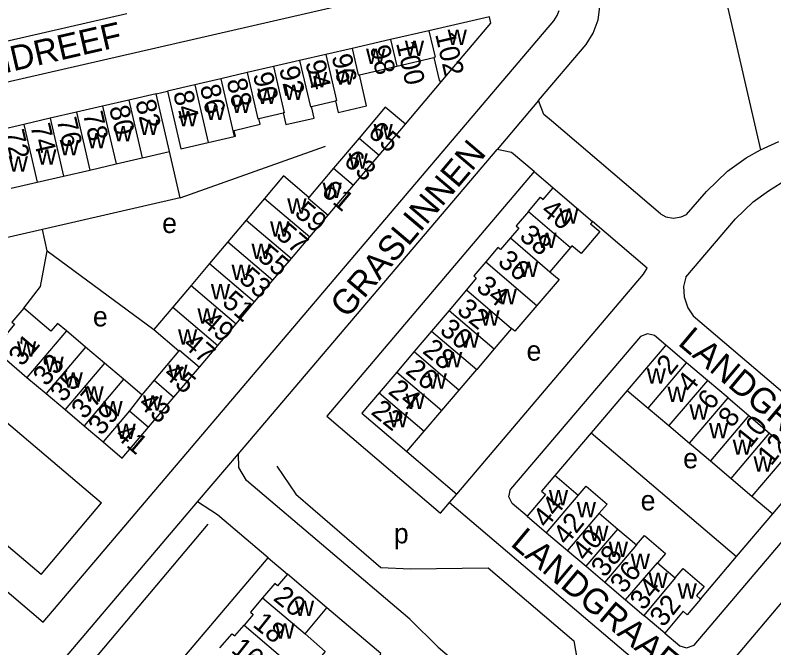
# Model space of a CAD drawing. Extents: x 155696 to 157795, y 382328 to 384028.
# Drawn here: x 157125.2 to 157277.3, y 382883.8 to 383010.6 of the extents above; entities that cross this region are included whole.
import ezdxf

# ---------------------------------------------------------------- set-up
doc = ezdxf.new("R2010")
doc.units = 0
for name, color, linetype in [('BLT_Basislijn', 7, 'Continuous'), ('BLT_Bebouwing', 7, 'Continuous'), ('BLT_Centroide', 7, 'Continuous'), ('BLT_Huisnummer', 7, 'Continuous'), ('BLT_Huisnummer_ tussenligend', 7, 'Continuous'), ('BLT_Onderverdeling_panden', 7, 'Continuous'), ('BLT_Straatnaam', 7, 'Continuous'), ('BLT_Vlakafsluiter', 7, 'Continuous')]:
    doc.layers.add(name, color=color, linetype=linetype)

msp = doc.modelspace()

# ---------------------------------------------------------------- linework, layer by layer
at = {"layer": 'BLT_Basislijn'}
for p, q in [((157203.42, 382988.73), (157210.6, 382997.19)), ((157153.45, 382994.8), (157155.73, 382995.35)), ((157158.27, 382973.95), (157187.43, 382984.33)), ((157158.27, 382973.95), (157156.13, 382983.22)), ((157229.24, 382979.2), (157233.03, 382975.97)), ((157158.27, 382973.95), (157130.64, 382967.6)), ((157130.64, 382967.6), (157073.64, 382954.48)), ((157131.63, 382963.31), (157130.64, 382967.6)), ((157131.63, 382963.31), (157152.96, 382947.57)), ((157250.55, 382946.18), (157224.53, 382915.58)), ((157115.1, 382936.06), (157142.52, 382912.82)), ((157247.92, 382935.38), (157240.67, 382926.85)), ((157240.67, 382926.85), (157233.42, 382918.32)), ((157240.67, 382926.85), (157269.82, 382902.1)), ((157130.39, 382898.51), (157102.93, 382921.71)), ((157212.3, 382912.88), (157213.75, 382914.6)), ((157261.31, 382884.35), (157287.31, 382914.97)), ((157130.39, 382898.51), (157142.52, 382912.82)), ((157212.3, 382912.88), (157253.92, 382877.54)), ((157269.82, 382902.1), (157277.07, 382910.64)), ((157262.57, 382893.56), (157269.82, 382902.1)), ((157175.94, 382901.79), (157179.77, 382898.54))]:
    msp.add_line(p, q, dxfattribs=at)
for points in [[(157225.61, 383020.55), (157025.13, 382974.57)], [(157230.1, 382993.44), (157239.66, 383004.69), (157241.11, 383006.96), (157242.05, 383009.63), (157242.39, 383012.22), (157242.42, 383014.65), (157242.15, 383017.21), (157242.07, 383017.47)], [(157281.29, 383016.86), (157267.69, 383013.73), (157274.62, 382983.57)], [(157130.77, 382888.94), (157233.21, 383009.45), (157233.87, 383010.49), (157234.23, 383011.51)], [(157147.55, 383010.85), (157022.84, 382982.25), (157019.94, 382981.18), (157017.17, 382979.67), (157014.56, 382977.64)], [(157232.71, 382989.38), (157231.19, 382990.67), (157230.1, 382993.44)], [(157254.57, 382970.75), (157232.71, 382989.38)], [(157274.62, 382983.57), (157278.33, 382985.27)], [(157169.95, 382922.68), (157221.8, 382983.67)], [(157229.24, 382979.2), (157224.7, 382983.06), (157221.8, 382983.67)], [(157254.57, 382970.75), (157255.68, 382970.18), (157257.21, 382969.89), (157258.7, 382970.13), (157259.82, 382970.6), (157263.77, 382975.25), (157268, 382979.33), (157271.74, 382982), (157274.62, 382983.57)], [(157259.63, 382958.03), (157269.61, 382969.76), (157273.13, 382973.16), (157276.2, 382975.35), (157281.33, 382978.59), (157284.63, 382980.07), (157289.27, 382981.35), (157289.41, 382981.39)], [(157229.24, 382979.2), (157187.66, 382930.22), (157210.5, 382910.76), (157212.3, 382912.88)], [(157203.72, 382923.1), (157213.75, 382914.6), (157251.15, 382958.69), (157251.93, 382959.87), (157240.95, 382969.22)], [(157126.91, 382951.88), (157130.27, 382956.21), (157131.63, 382963.31)], [(157259.63, 382958.03), (157259.16, 382956.18), (157259.3, 382954.1), (157260.04, 382951.92), (157261.14, 382950.29), (157299.67, 382917.53)], [(157255.64, 382944.46), (157253.35, 382946.4), (157252, 382946.73), (157250.55, 382946.18)], [(157204.34, 382889.5), (157171.57, 382917.3), (157170.06, 382919.94), (157169.95, 382922.68)], [(157177.63, 382920.16), (157181.46, 382914.6), (157198.52, 382899.86), (157204.42, 382899.59), (157220.05, 382899.8), (157237.2, 382885.21), (157240.29, 382867.38)], [(157227.87, 382910.15), (157224.82, 382912.74), (157224.19, 382914.05), (157224.53, 382915.58)], [(157098.96, 382839.17), (157161.74, 382913.03)], [(157175.94, 382901.79), (157165.75, 382910.44), (157161.74, 382913.03)], [(157298.23, 382908.73), (157294.78, 382911.75), (157265.39, 382877), (157274.95, 382868.89)], [(157163.79, 382908.6), (157127.97, 382865.99), (157126.4, 382862.59), (157118.47, 382839.12)], [(157159.16, 382835.73), (157157.23, 382833.46), (157134.32, 382852.83), (157175.94, 382901.79)], [(157120.32, 382897.82), (157130.77, 382888.94)], [(157150.47, 382845.72), (157160.43, 382837.23), (157197.88, 382881.33), (157198.51, 382882.62), (157187.69, 382891.82)], [(157204.34, 382889.5), (157210.01, 382883.89), (157238.65, 382859.56)], [(157255.42, 382886.76), (157258.47, 382884.18), (157259.82, 382883.82), (157261.31, 382884.35)]]:
    msp.add_lwpolyline(points, dxfattribs=at)
at = {"layer": 'BLT_Bebouwing'}
for p, q in [((157208.15, 383007.45), (157200.45, 383005.68)), ((157200.45, 383005.67), (157192.75, 383003.9)), ((157192.75, 383003.9), (157187.49, 383002.68)), ((157187.49, 383002.68), (157182.23, 383001.47)), ((157182.23, 383001.47), (157176.97, 383000.25)), ((157201.68, 383000.35), (157209.14, 383002.07)), ((157176.97, 383000.25), (157171.71, 382999.04)), ((157194.21, 382998.62), (157201.68, 383000.35)), ((157166.44, 382997.82), (157161.18, 382996.61)), ((157171.71, 382999.04), (157166.44, 382997.82)), ((157161.18, 382996.61), (157155.73, 382995.35)), ((157153.45, 382994.8), (157148, 382993.54)), ((157156.13, 382983.22), (157153.45, 382994.8)), ((157148, 382993.54), (157142.73, 382992.32)), ((157184.59, 382992.27), (157189.43, 382993.39)), ((157142.73, 382992.32), (157137.47, 382991.11)), ((157137.47, 382991.11), (157132.21, 382989.89)), ((157174.06, 382989.86), (157178.89, 382990.97)), ((157126.95, 382988.68), (157121.69, 382987.46)), ((157132.21, 382989.89), (157126.95, 382988.68)), ((157198.16, 382982.53), (157203.42, 382988.73)), ((157163.86, 382985.02), (157169.12, 382986.24)), ((157194.15, 382985.93), (157189.04, 382979.9)), ((157150.67, 382981.96), (157156.13, 382983.22)), ((157145.41, 382980.74), (157150.67, 382981.96)), ((157134.89, 382978.31), (157140.15, 382979.53)), ((157140.15, 382979.53), (157145.41, 382980.74)), ((157189.04, 382979.9), (157184.08, 382974.05)), ((157129.62, 382977.1), (157134.89, 382978.31)), ((157124.36, 382975.88), (157129.62, 382977.1)), ((157187.94, 382970.48), (157193.05, 382976.5)), ((157175.19, 382973.81), (157171.51, 382969.47)), ((157171.51, 382969.47), (157167.82, 382965.12)), ((157180.57, 382961.78), (157184.26, 382966.13)), ((157167.82, 382965.12), (157164.14, 382960.77)), ((157236.54, 382964.01), (157232.42, 382959.16)), ((157176.88, 382957.43), (157180.57, 382961.78)), ((157164.14, 382960.77), (157160.45, 382956.42)), ((157173.2, 382953.09), (157176.88, 382957.43)), ((157160.45, 382956.42), (157156.77, 382952.07)), ((157215.68, 382955.5), (157212.18, 382951.38)), ((157156.77, 382952.07), (157152.96, 382947.57)), ((157169.51, 382948.74), (157173.2, 382953.09)), ((157126.91, 382951.88), (157124.54, 382949.06)), ((157212.18, 382951.38), (157208.68, 382947.27)), ((157152.96, 382947.57), (157158, 382943.29)), ((157165.83, 382944.39), (157169.51, 382948.74)), ((157224.71, 382947.8), (157221.22, 382943.68)), ((157139.27, 382944.05), (157135.45, 382947.28)), ((157208.68, 382947.27), (157205.19, 382943.15)), ((157143.08, 382940.82), (157139.27, 382944.05)), ((157158, 382943.29), (157153.03, 382937.41)), ((157162.14, 382940.04), (157165.83, 382944.39)), ((157205.19, 382943.15), (157201.69, 382939.03)), ((157221.22, 382943.68), (157217.72, 382939.57)), ((157146.9, 382937.59), (157143.08, 382940.82)), ((157263.97, 382937.38), (157259.8, 382940.92)), ((157201.69, 382939.03), (157198.2, 382934.91)), ((157214.22, 382935.45), (157217.72, 382939.57)), ((157127.56, 382937.98), (157131.38, 382934.74)), ((157153.03, 382937.41), (157150.57, 382934.5)), ((157268.13, 382933.85), (157263.97, 382937.38)), ((157210.72, 382931.33), (157214.22, 382935.45)), ((157131.38, 382934.74), (157135.19, 382931.51)), ((157151.93, 382927.99), (157157.03, 382934.01)), ((157268.13, 382933.85), (157272.29, 382930.31)), ((157207.22, 382927.22), (157210.72, 382931.33)), ((157252.09, 382931.84), (157256.25, 382928.31)), ((157272.29, 382930.31), (157276.45, 382926.77)), ((157139.01, 382928.28), (157142.82, 382925.05)), ((157256.25, 382928.31), (157260.42, 382924.77)), ((157276.45, 382926.77), (157280.62, 382923.23)), ((157260.42, 382924.77), (157264.58, 382921.24)), ((157264.58, 382921.24), (157268.74, 382917.71)), ((157268.74, 382917.71), (157272.91, 382914.17)), ((157272.91, 382914.17), (157277.07, 382910.64)), ((157242.3, 382910.74), (157246.03, 382907.58)), ((157231.74, 382906.86), (157235.96, 382903.28)), ((157246.03, 382907.58), (157249.75, 382904.41)), ((157235.96, 382903.28), (157239.69, 382900.12)), ((157254, 382900.85), (157257.54, 382897.83)), ((157239.69, 382900.12), (157243.41, 382896.96)), ((157243.41, 382896.96), (157247.57, 382893.43)), ((157247.57, 382893.43), (157251.26, 382890.29))]:
    msp.add_line(p, q, dxfattribs=at)
for points in [[(157210.6, 382997.19), (157220.58, 383008.95), (157220.28, 383010.25), (157208.15, 383007.45)], [(157209.14, 383002.07), (157210.18, 382997.53), (157210.6, 382997.19)], [(157189.43, 382993.39), (157189.97, 382991.06), (157195.66, 382992.37), (157194.21, 382998.62)], [(157155.73, 382995.35), (157158.4, 382983.76), (157163.86, 382985.02)], [(157178.89, 382990.97), (157179.44, 382988.62), (157185.13, 382989.94), (157184.59, 382992.27)], [(157203.42, 382988.73), (157199.4, 382992.12), (157194.15, 382985.93)], [(157169.12, 382986.24), (157169.36, 382986.3), (157169.09, 382987.46), (157174.33, 382988.69), (157174.06, 382989.86)], [(157193.05, 382976.5), (157198.16, 382982.53)], [(157184.08, 382974.05), (157179.02, 382978.34), (157175.19, 382973.81)], [(157228.08, 382971.23), (157230.51, 382974.08), (157231.05, 382973.63), (157233.03, 382975.97)], [(157233.03, 382975.97), (157240.95, 382969.22)], [(157184.26, 382966.13), (157187.94, 382970.48)], [(157228.08, 382971.23), (157225.64, 382968.37), (157226.19, 382967.9), (157224.5, 382965.91)], [(157240.95, 382969.22), (157240.56, 382968.76), (157242.41, 382967.19), (157238.67, 382962.77), (157236.81, 382964.34), (157236.54, 382964.01)], [(157224.5, 382965.91), (157222.51, 382963.57), (157221.95, 382963.99), (157219.54, 382961.15)], [(157219.54, 382961.15), (157217.12, 382958.3), (157217.65, 382957.83), (157215.68, 382955.5)], [(157232.42, 382959.16), (157234.23, 382957.6), (157229.8, 382952.4)], [(157229.8, 382952.4), (157225.39, 382947.22), (157224.71, 382947.8)], [(157135.45, 382947.28), (157133.67, 382948.78), (157132.34, 382947.25), (157130.61, 382948.73), (157126.91, 382951.88)], [(157124.54, 382949.06), (157125.07, 382948.62), (157120.88, 382943.64), (157127.56, 382937.98)], [(157255.64, 382944.46), (157247.92, 382935.38)], [(157259.8, 382940.92), (157255.64, 382944.46)], [(157157.03, 382934.01), (157162.14, 382940.04)], [(157150.57, 382934.5), (157146.9, 382937.59)], [(157247.92, 382935.38), (157252.09, 382931.84)], [(157198.2, 382934.91), (157194.7, 382930.79), (157203.72, 382923.1)], [(157135.19, 382931.51), (157139.01, 382928.28)], [(157142.82, 382925.05), (157146.67, 382921.79), (157151.93, 382927.99)], [(157203.72, 382923.1), (157207.22, 382927.22)], [(157277.07, 382910.64), (157284.78, 382919.69)], [(157233.42, 382918.32), (157230.75, 382915.18), (157231.55, 382914.51), (157227.87, 382910.15)], [(157238.1, 382914.34), (157233.42, 382918.32)], [(157238.1, 382914.34), (157239.65, 382916.16), (157243.87, 382912.57), (157242.3, 382910.74)], [(157227.87, 382910.15), (157231.74, 382906.86)], [(157249.75, 382904.41), (157251.34, 382906.28), (157255.55, 382902.66), (157254, 382900.85)], [(157257.54, 382897.83), (157259.1, 382899.66), (157263.32, 382896.07), (157261.77, 382894.25), (157262.57, 382893.56)], [(157179.77, 382898.54), (157177.79, 382896.22), (157177.24, 382896.67), (157174.8, 382893.81)], [(157187.69, 382891.82), (157179.77, 382898.54)], [(157174.8, 382893.81), (157172.36, 382890.95), (157172.9, 382890.47), (157171.07, 382888.32)], [(157262.57, 382893.56), (157259.9, 382890.42), (157259.11, 382891.11), (157255.42, 382886.76)], [(157183.31, 382886.62), (157187.69, 382891.82)], [(157255.42, 382886.76), (157251.26, 382890.29)], [(157166.25, 382883.76), (157168.69, 382886.6), (157169.23, 382886.17), (157171.07, 382888.32)], [(157183.31, 382886.62), (157187.33, 382883.02), (157183.17, 382878.12), (157182.65, 382878.56)]]:
    msp.add_lwpolyline(points, dxfattribs=at)
at = {"layer": 'BLT_Onderverdeling_panden'}
for p, q in [((157200.45, 383005.67), (157201.68, 383000.35)), ((157166.44, 382997.82), (157169.12, 382986.24)), ((157161.18, 382996.61), (157163.86, 382985.02)), ((157148, 382993.54), (157150.67, 382981.96)), ((157142.73, 382992.32), (157145.41, 382980.74)), ((157137.47, 382991.11), (157140.15, 382979.53)), ((157126.95, 382988.68), (157129.62, 382977.1)), ((157132.21, 382989.89), (157134.89, 382978.31)), ((157194.15, 382985.93), (157198.16, 382982.53)), ((157189.04, 382979.9), (157193.05, 382976.5)), ((157175.19, 382973.81), (157184.26, 382966.13)), ((157228.08, 382971.23), (157236.54, 382964.01)), ((157171.51, 382969.47), (157180.57, 382961.78)), ((157224.5, 382965.91), (157232.42, 382959.16)), ((157167.82, 382965.12), (157176.88, 382957.43)), ((157219.54, 382961.15), (157229.8, 382952.4)), ((157164.14, 382960.77), (157173.2, 382953.09)), ((157160.45, 382956.42), (157169.51, 382948.74)), ((157215.68, 382955.5), (157224.71, 382947.8)), ((157156.77, 382952.07), (157165.83, 382944.39)), ((157212.18, 382951.38), (157221.22, 382943.68)), ((157135.45, 382947.28), (157127.56, 382937.98)), ((157208.68, 382947.27), (157217.72, 382939.57)), ((157139.27, 382944.05), (157131.38, 382934.74)), ((157205.19, 382943.15), (157214.22, 382935.45)), ((157143.08, 382940.82), (157135.19, 382931.51)), ((157252.09, 382931.84), (157259.8, 382940.92)), ((157201.69, 382939.03), (157210.72, 382931.33)), ((157146.9, 382937.59), (157139.01, 382928.28)), ((157153.03, 382937.41), (157157.03, 382934.01)), ((157263.97, 382937.38), (157256.25, 382928.31)), ((157150.57, 382934.5), (157148.08, 382931.25)), ((157198.2, 382934.91), (157207.22, 382927.22)), ((157260.42, 382924.77), (157268.13, 382933.85)), ((157148.08, 382931.25), (157142.82, 382925.05)), ((157148.08, 382931.25), (157151.93, 382927.99)), ((157272.29, 382930.31), (157264.58, 382921.24)), ((157231.74, 382906.86), (157238.1, 382914.34)), ((157242.3, 382910.74), (157235.96, 382903.28)), ((157239.69, 382900.12), (157246.03, 382907.58)), ((157249.75, 382904.41), (157243.41, 382896.96)), ((157247.57, 382893.43), (157254, 382900.85)), ((157257.54, 382897.83), (157251.26, 382890.29)), ((157174.8, 382893.81), (157183.31, 382886.62)), ((157171.07, 382888.32), (157182.65, 382878.56))]:
    msp.add_line(p, q, dxfattribs=at)
for points in [[(157208.15, 383007.45), (157209.38, 383002.13), (157209.14, 383002.07)], [(157192.75, 383003.9), (157193.98, 382998.57), (157194.21, 382998.62)], [(157187.49, 383002.68), (157189.63, 382993.43), (157189.43, 382993.39)], [(157182.23, 383001.47), (157184.37, 382992.21), (157184.59, 382992.27)], [(157176.97, 383000.25), (157179.11, 382991), (157178.89, 382990.97)], [(157171.71, 382999.04), (157173.84, 382989.78), (157174.06, 382989.86)], [(157184.08, 382974.05), (157183.93, 382973.88), (157187.94, 382970.48)], [(157158, 382943.29), (157158.13, 382943.44), (157162.14, 382940.04)], [(157268.74, 382917.71), (157276.45, 382926.77)], [(157280.62, 382923.23), (157272.91, 382914.17)]]:
    msp.add_lwpolyline(points, dxfattribs=at)
at = {"layer": 'BLT_Vlakafsluiter'}
for p, q in [((157230.1, 382993.44), (157221.8, 382983.67)), ((157161.74, 382913.03), (157169.95, 382922.68))]:
    msp.add_line(p, q, dxfattribs=at)

# ---------------------------------------------------------------- texts
at = {"layer": 'BLT_Centroide'}
for s, p in [('w', (157211.89, 383004.57)), ('w', (157203.31, 383002.4)), ('w', (157195.54, 383000.76)), ('w', (157183.88, 382996.11)), ('w', (157189.38, 382996.64)), ('w', (157179.09, 382993.55)), ('w', (157173.74, 382992.79)), ('w', (157168.59, 382990.95)), ('w', (157163.42, 382989.54)), ('w', (157157.91, 382988.26)), ('w', (157150.07, 382986.56)), ('w', (157197.04, 382985.7)), ('w', (157144.92, 382985.28)), ('w', (157134.13, 382982.44)), ('w', (157139.61, 382983.87)), ('w', (157129.61, 382980.63)), ('w', (157192.03, 382979.8)), ('w', (157123.89, 382979.23)), ('w', (157186.82, 382973.93)), ('w', (157179.74, 382970.76)), ('w', (157234.28, 382968.8)), ('e', (157154.66, 382966.9)), ('w', (157176.3, 382966.18)), ('w', (157229.88, 382963.92)), ('w', (157172.57, 382961.7)), ('w', (157226.19, 382958.08)), ('w', (157168.56, 382957.52)), ('w', (157164.43, 382953.61)), ('w', (157221.91, 382952.61)), ('e', (157140.78, 382948.19)), ('w', (157161.73, 382948.74)), ('w', (157218.46, 382948.32)), ('w', (157157.84, 382944.55)), ('w', (157214.41, 382943.91)), ('w', (157125.55, 382942.14)), ('e', (157227.72, 382941.33)), ('w', (157210.96, 382939.98)), ('w', (157131.06, 382939.05)), ('w', (157155.89, 382937.44)), ('w', (157134.9, 382935.95)), ('w', (157207.87, 382935.7)), ('w', (157251.81, 382936.75)), ('w', (157139.08, 382933.14)), ('w', (157255.97, 382933.06)), ('w', (157150.84, 382931.3)), ('w', (157203.47, 382931.65)), ('w', (157142.87, 382930.16)), ('w', (157260.37, 382929.48)), ('w', (157200.08, 382927.99)), ('w', (157145.51, 382925.62)), ('w', (157264.3, 382925.79)), ('w', (157269.05, 382922.46)), ('e', (157259.12, 382919.76)), ('w', (157273.22, 382919.12)), ('w', (157232.19, 382912.33)), ('e', (157250.6, 382911.33)), ('w', (157237.78, 382909.95)), ('w', (157240.28, 382905.19)), ('p', (157201.11, 382904.72)), ('w', (157244.2, 382901.97)), ('w', (157248.6, 382899.59)), ('w', (157252.17, 382895.78)), ('w', (157258, 382893.64)), ('w', (157181.27, 382890.17)), ('w', (157177.34, 382885.64))]:
    msp.add_text(s, height=4, dxfattribs=at).set_placement(p)
at = {"layer": 'BLT_Huisnummer'}
for s, rotation, p in [('102', 283.0052, (157209.38, 383006.74)), ('98', 283.0052, (157196.29, 383004.11)), ('94', 283.0052, (157183.35, 383001.12)), ('90', 283.0052, (157172.83, 382998.69)), ('86', 283.0052, (157162.2, 382996.24)), ('84', 283.0052, (157156.85, 382995)), ('82', 283.0052, (157149.27, 382993.23)), ('78', 283.0052, (157138.74, 382990.82)), ('74', 283.0052, (157128.22, 382988.39)), ('65', 319.7095, (157195.69, 382986.64)), ('61', 319.7095, (157186.35, 382974.87)), ('40', 321.2863, (157230.39, 382970.98)), ('57', 319.7095, (157177.23, 382966.24)), ('38', 321.2863, (157226.06, 382965.86)), ('53', 319.7095, (157169.83, 382957.41)), ('34', 321.2863, (157217.39, 382955.64)), ('49', 319.7095, (157162.38, 382948.63)), ('30', 321.2863, (157210.09, 382947.02)), ('31', 49.7095, (157126.54, 382940.01)), ('26', 321.2863, (157203.23, 382938.94)), ('2', 51.2863, (157256.55, 382938.2)), ('45', 319.7095, (157154.72, 382938.32)), ('35', 49.7095, (157134.84, 382932.79)), ('6', 51.2863, (157264.77, 382931.2)), ('39', 49.7095, (157142.48, 382926.14)), ('22', 321.2863, (157196.33, 382930.76)), ('10', 51.2863, (157272.54, 382923.63)), ('41', 319.7095, (157145.02, 382926.12)), ('44', 51.2863, (157231.73, 382907.59)), ('40', 51.2863, (157239.59, 382900.93)), ('36', 51.2863, (157247.22, 382894.46)), ('20', 321.2863, (157176.74, 382893.47)), ('32', 51.2863, (157255.17, 382887.75)), ('18', 321.2863, (157172.63, 382888.18))]:
    msp.add_text(s, height=4, rotation=rotation, dxfattribs=at).set_placement(p)
at = {"layer": 'BLT_Huisnummer_ tussenligend'}
for s, rotation, p in [('100', 283.0052, (157201.54, 383004.95)), ('96', 283.0052, (157188.61, 383002.34)), ('92', 283.0052, (157178.09, 382999.89)), ('88', 283.0052, (157167.56, 382997.47)), ('80', 283.0052, (157144, 382992.03)), ('76', 283.0052, (157133.48, 382989.61)), ('72', 283.0052, (157122.96, 382987.15)), ('63', 319.7095, (157190.84, 382980.91)), ('59', 319.7095, (157181, 382970.59)), ('55', 319.7095, (157173.55, 382961.81)), ('36', 321.2863, (157221.72, 382960.76)), ('51', 319.7095, (157166.47, 382952.7)), ('32', 321.2863, (157213.53, 382951.05)), ('47', 319.7095, (157158.61, 382944.27)), ('28', 321.2863, (157206.66, 382942.98)), ('33', 49.7095, (157131.43, 382936.02)), ('4', 51.2863, (157260.66, 382934.69)), ('24', 321.2863, (157199.78, 382934.86)), ('37', 49.7095, (157139.1, 382929.41)), ('43', 319.7095, (157149.69, 382932.38)), ('8', 51.2863, (157268.9, 382927.71)), ('12', 51.2863, (157276.75, 382920.09)), ('42', 51.2863, (157235.79, 382904.18)), ('38', 51.2863, (157243.41, 382897.7)), ('34', 51.2863, (157251.19, 382891.1)), ('16', 321.2863, (157168.29, 382883.07))]:
    msp.add_text(s, height=4, rotation=rotation, dxfattribs=at).set_placement(p)
at = {"layer": 'BLT_Straatnaam'}
for s, rotation, p in [('MEERHOVENDREEF', 13.007, (157082.84, 382989.61)), ('GRASLINNEN', 49.712, (157191.74, 382949.63)), ('LANDGRAAF', 320.0122, (157257.87, 382944.62)), ('LANDGRAAF', 320.0122, (157224.31, 382904.4))]:
    msp.add_text(s, height=5, rotation=rotation, dxfattribs=at).set_placement(p)

doc.saveas('drawing.dxf')
